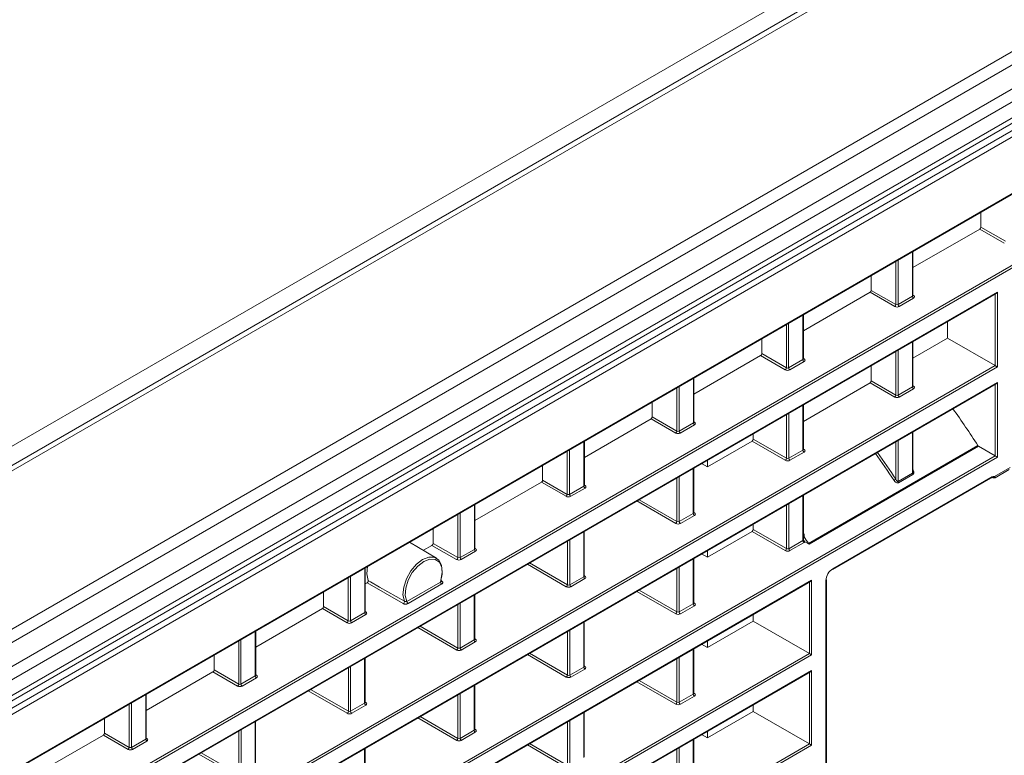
# Model space of a CAD drawing. Header units: millimetres. Extents: x 0 to 1118, y 0 to 864.
# Tile 299 of 512: x 656 to 687, y 153 to 176. Entities that reach past the tile are written whole.
import ezdxf

# ---------------------------------------------------------------- set-up
doc = ezdxf.new("R2010")
doc.units = ezdxf.units.MM

msp = doc.modelspace()

# ---------------------------------------------------------------- linework, layer by layer
at = {"color": 9, "linetype": 'Continuous', "lineweight": 0}
for p, q in [((604.3692, 132.721), (691.2149, 182.856)), ((692.2514, 182.689), (605.1536, 132.4085)), ((609.4265, 129.9417), (696.5244, 180.2223)), ((696.7744, 179.9584), (609.6765, 129.6778)), ((609.9997, 129.118), (697.0976, 179.3985)), ((697.2012, 179.0501), (610.1033, 128.7695)), ((610.1033, 128.2752), (697.2012, 178.5557)), ((697.7194, 178.2555), (609.4083, 127.2745)), ((609.4342, 127.4881), (697.526, 178.3424)), ((610.8972, 126.3721), (696.2305, 175.634)), ((695.8875, 173.1242), (655.0808, 149.567)), ((655.1079, 149.6639), (695.7903, 173.1494)), ((686.6457, 168.6938), (685.8786, 169.1367)), ((685.914, 169.1979), (686.6811, 168.7551)), ((683.786, 167.0426), (683.786, 168.4331)), ((683.2693, 166.7855), (683.2693, 168.1347)), ((683.3397, 168.1754), (683.3397, 166.785)), ((655.1732, 149.1245), (686.4306, 167.169)), ((683.2339, 166.7243), (682.4668, 167.1671)), ((682.5022, 167.2283), (683.2693, 166.7855)), ((686.4306, 167.169), (686.4306, 164.8465)), ((683.3397, 166.785), (683.786, 167.0426)), ((683.8211, 166.9816), (683.3747, 166.7239)), ((683.8007, 167.0761), (683.8217, 167.0636)), ((686.3602, 164.8872), (686.3602, 167.1115)), ((680.3742, 165.0731), (680.3742, 166.4635)), ((679.8575, 164.8159), (679.8575, 166.1652)), ((679.9279, 166.2058), (679.9279, 164.8154)), ((683.786, 164.2243), (683.786, 165.6254)), ((683.2693, 163.9672), (683.2693, 165.3271)), ((683.3397, 165.3677), (683.3397, 163.9666)), ((679.8221, 164.7547), (679.055, 165.1975)), ((679.0904, 165.2587), (679.8575, 164.8159)), ((679.9279, 164.8154), (680.3742, 165.0731)), ((680.4093, 165.012), (679.9629, 164.7543)), ((680.3889, 165.1065), (680.4099, 165.094)), ((686.4306, 164.8465), (623.681, 128.6219)), ((623.6956, 128.7117), (686.3602, 164.8872)), ((676.9624, 163.1035), (676.9624, 164.4939)), ((682.5022, 164.41), (683.2693, 163.9672)), ((623.681, 128.1314), (686.4306, 164.356)), ((676.4457, 162.8463), (676.4457, 164.1956)), ((676.5161, 164.2362), (676.5161, 162.8458)), ((683.2339, 163.9059), (682.4668, 164.3488)), ((683.3397, 163.9666), (683.786, 164.2243)), ((683.8211, 164.1633), (683.3747, 163.9056)), ((683.8007, 164.2578), (683.8217, 164.2452)), ((686.3602, 162.0742), (686.3602, 164.2985)), ((686.4306, 164.356), (686.4306, 162.0335)), ((680.3742, 162.2547), (680.3742, 163.6558)), ((676.4103, 162.7851), (675.6433, 163.2279)), ((675.6786, 163.2892), (676.4457, 162.8463)), ((679.8598, 161.9989), (679.8598, 163.3589)), ((679.9302, 163.3995), (679.9302, 161.9984)), ((676.5161, 162.8458), (676.9624, 163.1035)), ((676.9975, 163.0424), (676.5511, 162.7847)), ((676.9771, 163.137), (676.9981, 163.1244)), ((678.8252, 162.5962), (679.8598, 161.9989)), ((683.3397, 162.5548), (683.3397, 161.2769)), ((683.786, 161.5346), (683.786, 162.8124)), ((673.1043, 162.2666), (673.1043, 160.8762)), ((673.5507, 161.1339), (673.5507, 162.5243)), ((679.8244, 161.9377), (678.7899, 162.5349)), ((679.9302, 161.9984), (680.3742, 162.2547)), ((680.3889, 162.2882), (680.4099, 162.2757)), ((680.5445, 159.3485), (685.8215, 162.3949)), ((685.8446, 162.3718), (680.5678, 159.3255)), ((683.2693, 161.3446), (683.2693, 162.5141)), ((686.4306, 162.0335), (606.9704, 116.1621)), ((606.985, 116.2519), (686.3602, 162.0742)), ((673.0339, 160.8767), (673.0339, 162.226)), ((680.4093, 162.1937), (679.9652, 161.9373)), ((676.9578, 160.2825), (676.9578, 161.6836)), ((686.3442, 161.4286), (686.8274, 161.7075)), ((672.2668, 161.3196), (673.0339, 160.8767)), ((676.4503, 160.0307), (676.4503, 161.3906)), ((676.5207, 161.4313), (676.5207, 160.0301)), ((681.3012, 158.5604), (686.2236, 161.402)), ((683.3397, 161.2769), (683.786, 161.5346)), ((683.7986, 161.4962), (683.3522, 161.2385)), ((672.9985, 160.8155), (672.2315, 161.2583)), ((673.1043, 160.8762), (673.5507, 161.1339)), ((673.5857, 161.0728), (673.1393, 160.8152)), ((673.5653, 161.1674), (673.5863, 161.1548)), ((675.2725, 160.7106), (676.4503, 160.0307)), ((680.3742, 159.4417), (680.3742, 160.8429)), ((670.1389, 159.1643), (670.1389, 160.5547)), ((676.415, 159.9694), (675.2017, 160.6698)), ((679.8598, 159.1859), (679.8598, 160.5459)), ((679.9302, 160.5865), (679.9302, 159.1854)), ((669.6221, 158.9072), (669.6221, 160.2564)), ((669.6925, 160.297), (669.6925, 158.9066)), ((676.5207, 160.0301), (676.9578, 160.2825)), ((676.9929, 160.2214), (676.5558, 159.9691)), ((676.9725, 160.316), (676.9935, 160.3034)), ((678.8252, 159.7832), (679.8598, 159.1859)), ((673.546, 158.3129), (673.546, 159.714)), ((679.8244, 159.1247), (678.7899, 159.7219)), ((669.5868, 158.8459), (668.8197, 159.2888)), ((668.855, 159.35), (669.6221, 158.9072)), ((670.1535, 159.1978), (670.1745, 159.1852)), ((673.0385, 158.0611), (673.0385, 159.421)), ((673.1089, 159.4617), (673.1089, 158.0606)), ((679.9302, 159.1854), (680.3742, 159.4417)), ((680.4093, 159.3807), (679.9652, 159.1244)), ((669.6925, 158.9066), (670.1389, 159.1643)), ((670.1739, 159.1032), (669.7276, 158.8456)), ((676.9578, 157.4695), (676.9578, 158.8706)), ((666.7271, 157.1947), (666.7271, 158.5851)), ((673.0032, 157.9999), (671.79, 158.7002)), ((671.8607, 158.7411), (673.0385, 158.0611)), ((676.4503, 157.2177), (676.4503, 158.5776)), ((676.5207, 158.6183), (676.5207, 157.2172)), ((666.2103, 156.9376), (666.2103, 158.2868)), ((666.2807, 158.3275), (666.2807, 156.937)), ((673.1089, 158.0606), (673.546, 158.3129)), ((673.5811, 158.2518), (673.144, 157.9995)), ((673.5607, 158.3464), (673.5817, 158.3338)), ((605.7345, 114.9582), (680.6435, 158.2022)), ((667.9254, 157.4751), (666.7972, 158.1212)), ((668.0375, 157.5395), (669.0892, 158.1466)), ((669.1242, 158.0855), (668.0726, 157.4784)), ((669.11, 158.184), (669.1312, 158.1712)), ((680.5731, 155.9204), (680.5731, 158.1447)), ((680.6435, 158.2022), (680.6435, 155.8797)), ((681.0892, 121.1166), (681.0892, 158.1932)), ((670.1342, 156.3433), (670.1342, 157.7444)), ((676.415, 157.1565), (675.2017, 157.8568)), ((675.2725, 157.8977), (676.4503, 157.2177)), ((665.4432, 157.3804), (666.2103, 156.9376)), ((669.6267, 156.0915), (669.6267, 157.4514)), ((669.6971, 157.4921), (669.6971, 156.091)), ((676.5207, 157.2172), (676.9578, 157.4695)), ((676.9929, 157.4084), (676.5558, 157.1561)), ((676.9725, 157.503), (676.9935, 157.4904)), ((666.175, 156.8763), (665.4079, 157.3192)), ((666.2807, 156.937), (666.7271, 157.1947)), ((666.7621, 157.1337), (666.3158, 156.876)), ((666.7417, 157.2282), (666.7627, 157.2157)), ((669.5914, 156.0303), (668.3782, 156.7306)), ((668.4489, 156.7715), (669.6267, 156.0915)), ((673.546, 155.4999), (673.546, 156.901)), ((663.3153, 155.2251), (663.3153, 156.6156)), ((673.0385, 155.2481), (673.0385, 156.608)), ((673.1089, 156.6487), (673.1089, 155.2476)), ((662.7985, 154.968), (662.7985, 156.3172)), ((662.8689, 156.3579), (662.8689, 154.9675)), ((669.6971, 156.091), (670.1342, 156.3433)), ((670.1693, 156.2822), (669.7322, 156.0299)), ((670.1489, 156.3768), (670.1699, 156.3642)), ((656.0493, 141.7631), (680.5731, 155.9204)), ((680.6435, 155.8797), (656.0843, 141.702)), ((673.0032, 155.1869), (671.79, 155.8872)), ((671.8607, 155.9281), (673.0385, 155.2481)), ((676.5207, 155.8053), (676.5207, 154.4042)), ((676.9578, 154.6565), (676.9578, 156.0576)), ((666.2854, 155.5225), (666.2854, 154.1214)), ((666.7224, 154.3737), (666.7224, 155.7748)), ((673.1089, 155.2476), (673.546, 155.4999)), ((673.5607, 155.5334), (673.5817, 155.5208)), ((676.4503, 154.4047), (676.4503, 155.7646)), ((657.5011, 142.0294), (680.6435, 155.3892)), ((662.7632, 154.9068), (661.9961, 155.3496)), ((662.0315, 155.4108), (662.7985, 154.968)), ((662.8689, 154.9675), (663.3153, 155.2251)), ((663.3299, 155.2586), (663.3509, 155.2461)), ((666.215, 154.1219), (666.215, 155.4819)), ((673.5811, 155.4389), (673.144, 155.1865)), ((680.5731, 153.1074), (680.5731, 155.3317)), ((680.6435, 155.3892), (680.6435, 153.0667)), ((663.3503, 155.1641), (662.904, 154.9064)), ((670.1342, 153.5303), (670.1342, 154.9314)), ((676.415, 154.3435), (675.2017, 155.0439)), ((675.2725, 155.0847), (676.4503, 154.4047)), ((659.9035, 153.2556), (659.9035, 154.646)), ((666.1796, 154.0607), (664.9664, 154.7611)), ((665.0371, 154.8019), (666.215, 154.1219)), ((669.6267, 153.2785), (669.6267, 154.6385)), ((669.6971, 154.6791), (669.6971, 153.278)), ((676.5207, 154.4042), (676.9578, 154.6565)), ((676.9929, 154.5955), (676.5558, 154.3431)), ((676.9725, 154.69), (676.9935, 154.6774)), ((659.3867, 152.9984), (659.3867, 154.3477)), ((659.4571, 154.3883), (659.4571, 152.9979)), ((666.2854, 154.1214), (666.7224, 154.3737)), ((666.7575, 154.3127), (666.3204, 154.0603)), ((666.7371, 154.4072), (666.7581, 154.3947)), ((668.4489, 153.9585), (669.6267, 153.2785)), ((673.546, 152.6869), (673.546, 154.088)), ((663.3107, 152.4041), (663.3107, 153.8052)), ((669.5914, 153.2173), (668.3782, 153.9177)), ((673.0385, 152.4351), (673.0385, 153.7951)), ((673.1089, 153.8357), (673.1089, 152.4346)), ((659.3514, 152.9372), (658.5843, 153.38)), ((658.6197, 153.4412), (659.3867, 152.9984)), ((662.8032, 152.1523), (662.8032, 153.5123)), ((662.8736, 153.5529), (662.8736, 152.1518)), ((669.6971, 153.278), (670.1342, 153.5303)), ((670.1693, 153.4693), (669.7322, 153.2169)), ((670.1489, 153.5638), (670.1699, 153.5513)), ((658.6813, 140.4695), (680.5731, 153.1074)), ((680.6435, 153.0667), (658.761, 140.4342)), ((659.4571, 152.9979), (659.9035, 153.2556)), ((659.9385, 153.1945), (659.4922, 152.9368)), ((659.9181, 153.289), (659.9392, 153.2765)), ((673.0032, 152.3739), (671.79, 153.0743)), ((671.8607, 153.1151), (673.0385, 152.4351)), ((676.9578, 151.8435), (676.9578, 153.2446)), ((662.7678, 152.0911), (661.5546, 152.7915)), ((661.6253, 152.8323), (662.8032, 152.1523)), ((666.7224, 151.5607), (666.7224, 152.9618)), ((676.4503, 151.5917), (676.4503, 152.9517)), ((676.5207, 152.9923), (676.5207, 151.5912))]:
    msp.add_line(p, q, dxfattribs=at)
at = {"color": 7, "linetype": 'Continuous', "lineweight": 15}
for p, q in [((692.0014, 182.7138), (604.9036, 132.4332)), ((609.9997, 128.0463), (697.0976, 178.3268)), ((610.9118, 126.3637), (696.1952, 175.5967)), ((685.914, 169.1979), (685.914, 169.6615)), ((685.8786, 169.1367), (683.8007, 167.9371)), ((683.8007, 167.0633), (683.8007, 168.4415)), ((682.5022, 167.2283), (682.5022, 167.6919)), ((682.4668, 167.1671), (680.3889, 165.9675)), ((655.2058, 149.1264), (686.3952, 167.1317)), ((680.3889, 165.0937), (680.3889, 166.4719)), ((684.8798, 166.2569), (684.8798, 165.7418)), ((679.0904, 165.2587), (679.0904, 165.7223)), ((684.8798, 165.7418), (683.8007, 165.1188)), ((683.8007, 164.2449), (683.8007, 165.6339)), ((686.3602, 164.8872), (684.8798, 165.7418)), ((679.055, 165.1975), (676.9771, 163.9979)), ((682.5022, 164.41), (682.5022, 164.8843)), ((676.9771, 163.1241), (676.9771, 164.5023)), ((623.6956, 128.123), (686.3952, 164.3187)), ((682.4668, 164.3488), (680.3889, 163.1492)), ((675.6786, 163.2892), (675.6786, 163.7527)), ((680.3889, 162.2754), (680.3889, 163.6643)), ((675.6433, 163.2279), (673.5653, 162.0283)), ((678.8252, 162.7616), (678.8252, 162.5962)), ((683.8007, 161.5757), (683.8007, 162.8209)), ((673.5653, 161.1545), (673.5653, 162.5328)), ((678.7899, 162.5349), (677.3983, 161.7316)), ((686.3602, 162.0742), (685.8446, 162.3718)), ((677.3983, 161.7316), (677.3983, 161.9378)), ((672.2668, 161.3196), (672.2668, 161.7832)), ((676.9725, 160.3031), (676.9725, 161.692)), ((677.2181, 161.8338), (677.3983, 161.7316)), ((686.3573, 161.3939), (686.8015, 161.6503)), ((681.2908, 158.5375), (686.2132, 161.3791)), ((686.306, 161.3976), (686.3026, 161.3989)), ((672.2315, 161.2583), (670.1535, 160.0588)), ((680.3889, 159.4624), (680.3889, 160.8513)), ((670.1535, 159.1849), (670.1535, 160.5632)), ((668.855, 159.35), (668.855, 159.8136)), ((678.8252, 159.9486), (678.8252, 159.7832)), ((673.5607, 158.3335), (673.5607, 159.7224)), ((678.7899, 159.7219), (677.3983, 158.9186)), ((668.9647, 158.8903), (668.1207, 159.3896)), ((668.8197, 159.2888), (668.5522, 159.1343)), ((680.3897, 159.4574), (680.3891, 159.4625)), ((680.4327, 159.4022), (680.5678, 159.3255)), ((676.9725, 157.4901), (676.9725, 158.8791)), ((677.2181, 159.0208), (677.3983, 158.9186)), ((677.3983, 158.9186), (677.3983, 159.1249)), ((666.7417, 157.2153), (666.7417, 158.5936)), ((605.7242, 114.9353), (680.6081, 158.1649)), ((666.7972, 158.1212), (666.7417, 158.0892)), ((681.1038, 121.137), (681.1038, 158.2136)), ((665.4432, 157.3804), (665.4432, 157.844)), ((670.1489, 156.3639), (670.1489, 157.7529)), ((665.4079, 157.3192), (663.3299, 156.1196)), ((678.8252, 157.1356), (678.8252, 156.9294)), ((673.5607, 155.5205), (673.5607, 156.9095)), ((678.8252, 156.9294), (677.3983, 156.1056)), ((680.5731, 155.9204), (678.8252, 156.9294)), ((663.3299, 155.2458), (663.3299, 156.624)), ((677.2181, 156.2078), (677.3983, 156.1056)), ((677.3983, 156.1056), (677.3983, 156.3119)), ((662.0315, 155.4108), (662.0315, 155.8744)), ((676.9725, 154.6771), (676.9725, 156.0661)), ((666.7371, 154.3943), (666.7371, 155.7833)), ((657.4657, 141.9921), (680.6081, 155.3519)), ((661.9961, 155.3496), (659.9181, 154.15)), ((670.1489, 153.5509), (670.1489, 154.9399)), ((659.9181, 153.2762), (659.9181, 154.6544)), ((678.8252, 154.3227), (678.8252, 154.1164)), ((673.5607, 152.7075), (673.5607, 154.0965)), ((678.8252, 154.1164), (677.3983, 153.2926)), ((680.5731, 153.1074), (678.8252, 154.1164)), ((658.6197, 153.4412), (658.6197, 153.9048)), ((663.3253, 152.4248), (663.3253, 153.8137)), ((658.5843, 153.38), (656.5064, 152.1804)), ((677.2181, 153.3949), (677.3983, 153.2926)), ((677.3983, 153.2926), (677.3983, 153.4989)), ((676.9725, 151.8641), (676.9725, 153.2531)), ((666.7371, 151.5814), (666.7371, 152.9703))]:
    msp.add_line(p, q, dxfattribs=at)
at = {"color": 7, "linetype": 'Continuous', "lineweight": 15, "flags": 128}
for points in [[(686.4306, 164.8465), (686.4231, 164.8509), (686.4145, 164.8558), (686.4052, 164.8612), (686.3955, 164.8668), (686.3858, 164.8724), (686.3764, 164.8778), (686.3678, 164.8828), (686.3602, 164.8872)], [(667.9582, 157.5499), (667.9158, 157.7492), (667.9374, 157.9894), (668.0208, 158.2454), (668.1572, 158.4904), (668.3325, 158.6988), (668.5283, 158.8489), (668.7241, 158.9249), (668.8994, 158.9188), (669.0359, 158.8314), (669.1193, 158.6717), (669.1409, 158.4564), (669.0984, 158.2081)], [(666.8303, 158.1954), (666.7916, 158.3988), (666.8153, 158.636)]]:
    msp.add_lwpolyline(points, dxfattribs=at)
at = {"color": 9, "linetype": 'Continuous', "lineweight": 0, "flags": 128}
for points in [[(669.0892, 158.1466), (669.1388, 158.3891), (669.1251, 158.602), (669.0497, 158.7619), (668.9207, 158.8513), (668.7524, 158.8603), (668.5634, 158.7878), (668.3743, 158.642), (668.206, 158.4387), (668.0771, 158.2005), (668.0016, 157.9534), (667.9879, 157.7247), (668.0375, 157.5395)], [(666.8303, 158.1954), (666.9019, 158.1544), (667.1882, 157.9905), (667.9582, 157.5499)]]:
    msp.add_lwpolyline(points, dxfattribs=at)
at = {"color": 9, "linetype": 'Continuous', "lineweight": 0}
for centre, radius, start, end in [((683.8629, 167.0462), 0.077, 182.63683, 237.07229), ((683.8063, 167.0864), 0.0275, 258.49086, 303.93838), ((683.1914, 166.7897), 0.078, 303.06011, 356.93989), ((683.4166, 166.7885), 0.077, 182.63683, 237.07229), ((680.4511, 165.0766), 0.077, 182.63683, 237.07229), ((680.3945, 165.1168), 0.0275, 258.47472, 303.95188), ((679.7796, 164.8201), 0.078, 303.05878, 356.93999), ((680.0048, 164.8189), 0.077, 182.63683, 237.07229), ((683.8629, 164.2279), 0.077, 182.63602, 237.07309), ((683.8063, 164.2681), 0.0275, 258.48502, 303.94422), ((683.1914, 163.9713), 0.078, 303.05805, 356.94195), ((683.4166, 163.9702), 0.077, 182.63602, 237.07309), ((677.0393, 163.107), 0.077, 182.63683, 237.07229), ((676.9827, 163.1472), 0.0275, 258.47472, 303.95188), ((676.3678, 162.8505), 0.078, 303.05878, 356.93999), ((676.593, 162.8493), 0.077, 182.63683, 237.07229), ((680.4511, 162.2583), 0.077, 182.63602, 237.07309), ((680.3945, 162.2985), 0.0275, 258.46888, 303.95773), ((679.7819, 162.0031), 0.078, 303.05672, 356.94205), ((680.0071, 162.0019), 0.077, 182.63602, 237.07309), ((682.9271, 161.7889), 0.5608, 300.48935, 307.60075), ((683.8599, 161.5375), 0.0739, 182.20485, 213.95614), ((686.1989, 161.3994), 0.0248, 305.23026, 6.08136), ((686.3042, 161.4419), 0.0421, 260.55958, 341.57096), ((673.6275, 161.1374), 0.077, 182.63683, 237.07229), ((673.5709, 161.1777), 0.0275, 258.49086, 303.93838), ((683.4135, 161.2798), 0.0739, 182.20485, 213.95614), ((672.956, 160.8809), 0.078, 303.05878, 356.93999), ((673.1812, 160.8798), 0.077, 182.63683, 237.07229), ((677.0347, 160.286), 0.077, 182.63602, 237.07309), ((676.9781, 160.3262), 0.0275, 258.46888, 303.95773), ((676.3724, 160.0348), 0.078, 303.05672, 356.94205), ((676.5976, 160.0337), 0.077, 182.63602, 237.07309), ((670.1592, 159.2081), 0.0275, 258.47479, 303.95314), ((679.7819, 159.1901), 0.078, 303.05949, 356.94051), ((680.0071, 159.189), 0.077, 182.63734, 237.07301), ((680.4511, 159.4453), 0.077, 182.63734, 237.07301), ((669.5442, 158.9113), 0.078, 303.05904, 356.94035), ((669.7694, 158.9102), 0.077, 182.63683, 237.07229), ((670.2157, 159.1678), 0.077, 182.63683, 237.07229), ((673.6229, 158.3164), 0.077, 182.63602, 237.07309), ((673.5663, 158.3566), 0.0275, 258.46888, 303.95773), ((669.166, 158.1501), 0.0769, 182.6189, 237.09145), ((669.1157, 158.1948), 0.0282, 259.56139, 303.31674), ((672.9606, 158.0653), 0.078, 303.05672, 356.94205), ((673.1858, 158.0641), 0.077, 182.63602, 237.07309), ((667.8887, 157.5358), 0.071, 301.12382, 11.48617), ((668.1144, 157.543), 0.0769, 182.6189, 237.09145), ((677.0347, 157.473), 0.077, 182.63734, 237.07301), ((676.9781, 157.5133), 0.0275, 258.49613, 303.93047), ((666.804, 157.1983), 0.077, 182.63683, 237.07229), ((666.7474, 157.2385), 0.0275, 258.47814, 303.94979), ((676.3724, 157.2219), 0.078, 303.05949, 356.94051), ((676.5976, 157.2207), 0.077, 182.63734, 237.07301), ((666.1324, 156.9417), 0.078, 303.05924, 356.94014), ((666.3576, 156.9406), 0.077, 182.63683, 237.07229), ((670.2111, 156.3468), 0.077, 182.63602, 237.07309), ((670.1545, 156.3871), 0.0275, 258.47617, 303.95175), ((669.5488, 156.0957), 0.078, 303.05738, 356.942), ((669.774, 156.0945), 0.077, 182.63602, 237.07309), ((673.6229, 155.5034), 0.077, 182.63734, 237.07301), ((673.5663, 155.5437), 0.0275, 258.49613, 303.93047), ((663.3922, 155.2287), 0.077, 182.63683, 237.07229), ((663.3356, 155.2689), 0.0275, 258.48063, 303.94795), ((672.9606, 155.2523), 0.078, 303.05949, 356.94051), ((673.1858, 155.2511), 0.077, 182.63734, 237.07301), ((662.7206, 154.9722), 0.078, 303.0589, 356.94049), ((662.9458, 154.971), 0.077, 182.63683, 237.07229), ((677.0347, 154.66), 0.077, 182.63734, 237.07301), ((676.9781, 154.7003), 0.0275, 258.47472, 303.95188), ((666.7993, 154.3773), 0.077, 182.63602, 237.07309), ((666.7427, 154.4175), 0.0275, 258.47659, 303.95199), ((676.3724, 154.4089), 0.078, 303.05958, 356.93918), ((676.5976, 154.4077), 0.077, 182.63734, 237.07301), ((666.137, 154.1261), 0.078, 303.05667, 356.94271), ((666.3622, 154.1249), 0.077, 182.63602, 237.07309), ((670.2111, 153.5339), 0.077, 182.63734, 237.07301), ((670.1545, 153.5741), 0.0276, 258.50344, 303.92448), ((659.9804, 153.2591), 0.077, 182.63683, 237.07229), ((659.9238, 153.2993), 0.0275, 258.48061, 303.94764), ((669.5488, 153.2827), 0.078, 303.06015, 356.94046), ((669.774, 153.2815), 0.077, 182.63734, 237.07301), ((659.3088, 153.0026), 0.078, 303.05898, 356.9404), ((659.534, 153.0014), 0.077, 182.63683, 237.07229)]:
    msp.add_arc(centre, radius, start, end, dxfattribs=at)
at = {"color": 7, "linetype": 'Continuous', "lineweight": 15}
for centre, radius, start, end in [((681.2765, 158.5577), 0.0248, 305.23026, 6.08136), ((681.0792, 158.2158), 0.0247, 293.83494, 354.85743)]:
    msp.add_arc(centre, radius, start, end, dxfattribs=at)
for centre, major_axis, ratio, start_param, end_param in [((685.8786, 169.1775), (0.025, 0.0433), 0.5774255, 3.9269476, 5.4976678), ((682.4668, 167.2079), (0.025, 0.0433), 0.5774255, 3.9269476, 5.4976678), ((686.3952, 167.1894), (0.0354, 0.0612), 0.5773346, 3.9269502, 4.7124296), ((679.055, 165.2383), (0.025, 0.0433), 0.5774255, 3.9269476, 5.4976678), ((682.4668, 164.3896), (0.025, 0.0433), 0.5774255, 3.9269476, 5.4976678), ((686.3952, 164.3764), (0.0354, 0.0612), 0.5773346, 3.9269502, 4.7124296), ((678.1099, 156.6108), (-8.3494, 14.2118), 0.5823979, 4.7780099, 4.8622444), ((675.6433, 163.2688), (0.025, 0.0433), 0.5774255, 3.9269476, 5.4976678), ((678.7899, 162.5758), (0.025, 0.0433), 0.5774255, 3.9269476, 5.4976678), ((685.8449, 162.4125), (-0.0253, 0.0431), 0.5823979, 1.6364173, 2.343109), ((686.3952, 162.0539), (0.05, -0.0289), 0.0000704, 0.7854388, 2.3475085), ((672.2315, 161.2992), (0.025, 0.0433), 0.5774255, 3.9269476, 5.4976678), ((678.7899, 159.7628), (0.025, 0.0433), 0.5774255, 3.9269476, 5.4976678), ((672.7662, 153.5259), (-8.4599, 14.1474), 0.5873687, 4.7734134, 4.7883363), ((668.8197, 159.3296), (0.025, 0.0433), 0.5774255, 3.9269476, 5.4976678), ((680.3389, 159.4629), (0.05, -0.0008), 0.5872741, 0.0090345, 0.2106727), ((680.5681, 159.3662), (-0.0257, 0.0429), 0.5873687, 1.6318208, 2.3385124), ((681.3015, 158.3154), (0.15, 0.2598), 0.5780852, 0.7859257, 2.355504), ((680.6081, 158.2226), (0.0354, 0.0612), 0.5773346, 3.9269502, 4.7124296), ((665.4079, 157.36), (0.025, 0.0433), 0.5774255, 3.9269476, 5.4976678), ((680.6081, 155.9001), (0.05, -0.0289), 0.0000704, 0.7854388, 2.3475085), ((661.9961, 155.3904), (0.025, 0.0433), 0.5774255, 3.9269476, 5.4976678), ((680.6081, 155.4096), (0.0354, 0.0612), 0.5773346, 3.9269502, 4.7124296), ((658.5843, 153.4208), (0.025, 0.0433), 0.5774255, 3.9269476, 5.4976678), ((680.6081, 153.0871), (0.05, -0.0289), 0.0000704, 0.7854388, 2.3475085)]:
    msp.add_ellipse(centre, major_axis=major_axis, ratio=ratio, start_param=start_param, end_param=end_param, dxfattribs=at)
at = {"color": 9, "linetype": 'Continuous', "lineweight": 0}
for centre, major_axis, ratio, start_param, end_param in [((683.7507, 167.0638), (0.05, -0.0008), 0.5872741, 5.5068216, 6.2922198), ((683.7504, 167.0231), (0.1, -0.0008), 0.5823041, 5.5022266, 7.0642962), ((683.304, 166.7654), (0.1, -0.0008), 0.5823041, 3.9401569, 5.5022266), ((683.3043, 166.8061), (0.05, -0.0008), 0.5872741, 3.9447519, 5.5068216), ((680.3389, 165.0942), (0.05, -0.0008), 0.5872741, 5.5068216, 6.2922198), ((680.3386, 165.0535), (0.1, -0.0008), 0.5823041, 5.5022266, 7.0642962), ((679.8922, 164.7959), (0.1, -0.0008), 0.5823041, 3.9401569, 5.5022266), ((679.8925, 164.8365), (0.05, -0.0008), 0.5872741, 3.9447519, 5.5068216), ((683.7507, 164.2454), (0.05, -0.0008), 0.5872741, 5.5068216, 6.2922198), ((683.7504, 164.2048), (0.1, -0.0008), 0.5823041, 5.5022266, 7.0642962), ((683.304, 163.9471), (0.1, -0.0008), 0.5823041, 3.9401569, 5.5022266), ((683.3043, 163.9878), (0.05, -0.0008), 0.5872741, 3.9447519, 5.5068216), ((676.9271, 163.1246), (0.05, -0.0008), 0.5872741, 5.5068216, 6.2922198), ((676.9268, 163.0839), (0.1, -0.0008), 0.5823041, 5.5022266, 7.0642962), ((676.4804, 162.8263), (0.1, -0.0008), 0.5823041, 3.9401569, 5.5022266), ((676.4807, 162.8669), (0.05, -0.0008), 0.5872741, 3.9447519, 5.5068216), ((680.3389, 162.2759), (0.05, -0.0008), 0.5872741, 5.5068216, 6.2922198), ((680.3386, 162.2352), (0.1, -0.0008), 0.5823041, 5.5022266, 7.0642962), ((679.8945, 161.9789), (0.1, -0.0008), 0.5823041, 3.9401569, 5.5022266), ((679.8948, 162.0195), (0.05, -0.0008), 0.5872741, 3.9447519, 5.5068216), ((675.6969, 155.2178), (-8.3497, 14.2116), 0.5824131, 4.7999995, 4.8622307), ((675.732, 155.2384), (-8.3747, 14.2549), 0.5823979, 4.8000132, 4.8617551), ((673.5153, 161.155), (0.05, -0.0008), 0.5872741, 5.5068216, 6.2922198), ((673.515, 161.1144), (0.1, -0.0008), 0.5823041, 5.5022266, 7.0642962), ((673.0686, 160.8567), (0.1, -0.0008), 0.5823041, 3.9401569, 5.5022266), ((673.069, 160.8973), (0.05, -0.0008), 0.5872741, 3.9447519, 5.5068216), ((676.9225, 160.3036), (0.05, -0.0008), 0.5872741, 5.5068216, 6.2922198), ((676.9222, 160.2629), (0.1, -0.0008), 0.5823041, 5.5022266, 7.0642962), ((676.4851, 160.0106), (0.1, -0.0008), 0.5823041, 3.9401569, 5.5022266), ((676.4854, 160.0513), (0.05, -0.0008), 0.5872741, 3.9447519, 5.5068216), ((670.1035, 159.1854), (0.05, -0.0008), 0.5872741, 5.5068216, 6.2922198), ((670.1032, 159.1448), (0.1, -0.0008), 0.5823041, 5.5022266, 7.0642962), ((679.8948, 159.2065), (0.05, -0.0008), 0.5872741, 3.9447519, 5.5068216), ((680.3389, 159.4629), (0.05, -0.0008), 0.5872741, 5.5068216, 6.2922198), ((680.3386, 159.4222), (0.1, -0.0008), 0.5823041, 5.5022266, 5.9446009), ((669.6572, 158.9278), (0.05, -0.0008), 0.5872741, 3.9447519, 5.5068216), ((679.8945, 159.1659), (0.1, -0.0008), 0.5823041, 3.9401569, 5.5022266), ((669.6569, 158.8871), (0.1, -0.0008), 0.5823041, 3.9401569, 5.5022266), ((673.5107, 158.334), (0.05, -0.0008), 0.5872741, 5.5068216, 6.2922198), ((673.5104, 158.2934), (0.1, -0.0008), 0.5823041, 5.5022266, 7.0642962), ((673.0733, 158.041), (0.1, -0.0008), 0.5823041, 3.9401569, 5.5022266), ((673.0736, 158.0817), (0.05, -0.0008), 0.5872741, 3.9447519, 5.5068216), ((676.9225, 157.4906), (0.05, -0.0008), 0.5872741, 5.5068216, 6.2922198), ((676.9222, 157.45), (0.1, -0.0008), 0.5823041, 5.5022266, 7.0642962), ((666.6917, 157.2158), (0.05, -0.0008), 0.5872741, 5.5068216, 6.2922198), ((666.6914, 157.1752), (0.1, -0.0008), 0.5823041, 5.5022266, 7.0642962), ((676.4851, 157.1976), (0.1, -0.0008), 0.5823041, 3.9401569, 5.5022266), ((676.4854, 157.2383), (0.05, -0.0008), 0.5872741, 3.9447519, 5.5068216), ((666.2451, 156.9175), (0.1, -0.0008), 0.5823041, 3.9401569, 5.5022266), ((666.2454, 156.9582), (0.05, -0.0008), 0.5872741, 3.9447519, 5.5068216), ((670.0989, 156.3644), (0.05, -0.0008), 0.5872741, 5.5068216, 6.2922198), ((670.0986, 156.3238), (0.1, -0.0008), 0.5823041, 5.5022266, 7.0642962), ((669.6615, 156.0715), (0.1, -0.0008), 0.5823041, 3.9401569, 5.5022266), ((669.6618, 156.1121), (0.05, -0.0008), 0.5872741, 3.9447519, 5.5068216), ((673.5107, 155.521), (0.05, -0.0008), 0.5872741, 5.5068216, 6.2922198), ((673.5104, 155.4804), (0.1, -0.0008), 0.5823041, 5.5022266, 7.0642962), ((663.2799, 155.2463), (0.05, -0.0008), 0.5872741, 5.5068216, 6.2922198), ((663.2796, 155.2056), (0.1, -0.0008), 0.5823041, 5.5022266, 7.0642962), ((673.0733, 155.2281), (0.1, -0.0008), 0.5823041, 3.9401569, 5.5022266), ((673.0736, 155.2687), (0.05, -0.0008), 0.5872741, 3.9447519, 5.5068216), ((662.8333, 154.9479), (0.1, -0.0008), 0.5823041, 3.9401569, 5.5022266), ((662.8336, 154.9886), (0.05, -0.0008), 0.5872741, 3.9447519, 5.5068216), ((676.9225, 154.6776), (0.05, -0.0008), 0.5872741, 5.5068216, 6.2922198), ((676.9222, 154.637), (0.1, -0.0008), 0.5823041, 5.5022266, 7.0642962), ((666.6871, 154.3948), (0.05, -0.0008), 0.5872741, 5.5068216, 6.2922198), ((666.6868, 154.3542), (0.1, -0.0008), 0.5823041, 5.5022266, 7.0642962), ((676.4851, 154.3847), (0.1, -0.0008), 0.5823041, 3.9401569, 5.5022266), ((676.4854, 154.4253), (0.05, -0.0008), 0.5872741, 3.9447519, 5.5068216), ((666.2497, 154.1019), (0.1, -0.0008), 0.5823041, 3.9401569, 5.5022266), ((666.25, 154.1425), (0.05, -0.0008), 0.5872741, 3.9447519, 5.5068216), ((670.0989, 153.5514), (0.05, -0.0008), 0.5872741, 5.5068216, 6.2922198), ((670.0986, 153.5108), (0.1, -0.0008), 0.5823041, 5.5022266, 7.0642962), ((659.8681, 153.2767), (0.05, -0.0008), 0.5872741, 5.5068216, 6.2922198), ((659.8678, 153.236), (0.1, -0.0008), 0.5823041, 5.5022266, 7.0642962), ((669.6615, 153.2585), (0.1, -0.0008), 0.5823041, 3.9401569, 5.5022266), ((669.6618, 153.2991), (0.05, -0.0008), 0.5872741, 3.9447519, 5.5068216), ((659.4215, 152.9784), (0.1, -0.0008), 0.5823041, 3.9401569, 5.5022266), ((659.4218, 153.019), (0.05, -0.0008), 0.5872741, 3.9447519, 5.5068216)]:
    msp.add_ellipse(centre, major_axis=major_axis, ratio=ratio, start_param=start_param, end_param=end_param, dxfattribs=at)
at = {"color": 7, "linetype": 'Continuous', "lineweight": 15}
for points, knots in [([(683.8018, 167.0573), (683.8019, 167.0571), (683.8023, 167.0565), (683.8003, 167.0612), (683.8008, 167.0628), (683.8008, 167.063)], [0, 0, 0, 0, 0.2370394, 0.9200603, 1, 1, 1, 1]), ([(680.39, 165.0877), (680.3901, 165.0875), (680.3906, 165.087), (680.3885, 165.0917), (680.389, 165.0932), (680.389, 165.0934)], [0, 0, 0, 0, 0.2370332, 0.9200363, 1, 1, 1, 1]), ([(683.8018, 164.2389), (683.8019, 164.2388), (683.8023, 164.2382), (683.8003, 164.2429), (683.8008, 164.2445), (683.8008, 164.2447)], [0, 0, 0, 0, 0.2370745, 0.9201021, 1, 1, 1, 1]), ([(676.9782, 163.1181), (676.9783, 163.118), (676.9788, 163.1174), (676.9768, 163.1221), (676.9772, 163.1237), (676.9772, 163.1238)], [0, 0, 0, 0, 0.2370081, 0.9200336, 1, 1, 1, 1]), ([(680.39, 162.2694), (680.3901, 162.2692), (680.3906, 162.2686), (680.3885, 162.2733), (680.389, 162.2749), (680.389, 162.2751)], [0, 0, 0, 0, 0.2370683, 0.920078, 1, 1, 1, 1]), ([(686.2129, 161.3774), (686.2224, 161.3829), (686.2513, 161.3996), (686.2831, 161.4052), (686.295, 161.3989), (686.298, 161.3972)], [0, 0, 0, 0, 0.2660308, 0.8121404, 1, 1, 1, 1]), ([(686.2821, 161.4), (686.2832, 161.3995), (686.295, 161.3937), (686.3118, 161.3884), (686.3326, 161.3862), (686.3487, 161.3891), (686.355, 161.3931), (686.3569, 161.3943)], [0, 0, 0, 0, 0.0405538, 0.4453254, 0.7544097, 0.9252538, 1, 1, 1, 1]), ([(686.2972, 161.4), (686.3003, 161.3994), (686.3056, 161.3983), (686.306, 161.398), (686.3061, 161.3979)], [0, 0, 0, 0, 0.5777322, 1, 1, 1, 1]), ([(673.5664, 161.1485), (673.5666, 161.1484), (673.567, 161.1478), (673.565, 161.1525), (673.5654, 161.1541), (673.5654, 161.1542)], [0, 0, 0, 0, 0.2370074, 0.92006, 1, 1, 1, 1]), ([(676.9736, 160.2971), (676.9737, 160.297), (676.9741, 160.2964), (676.9721, 160.3011), (676.9726, 160.3027), (676.9726, 160.3028)], [0, 0, 0, 0, 0.2370432, 0.9200754, 1, 1, 1, 1]), ([(680.4101, 159.5541), (680.4059, 159.5615), (680.396, 159.579), (680.39, 159.5993), (680.389, 159.6104), (680.3889, 159.6115)], [0, 0, 0, 0, 0.395202, 0.939416, 1, 1, 1, 1]), ([(670.1547, 159.1789), (670.1548, 159.1788), (670.1552, 159.1782), (670.1532, 159.1829), (670.1536, 159.1845), (670.1536, 159.1847)], [0, 0, 0, 0, 0.2370077, 0.9200468, 1, 1, 1, 1]), ([(680.3894, 159.4584), (680.391, 159.454), (680.3951, 159.4425), (680.4067, 159.425), (680.4202, 159.4103), (680.4293, 159.4044), (680.4327, 159.4022)], [0, 0, 0, 0, 0.1927208, 0.4987587, 0.8111753, 1, 1, 1, 1]), ([(673.5618, 158.3275), (673.5619, 158.3274), (673.5624, 158.3268), (673.5603, 158.3315), (673.5608, 158.3331), (673.5608, 158.3332)], [0, 0, 0, 0, 0.2370432, 0.9200754, 1, 1, 1, 1]), ([(666.7972, 158.1212), (666.8012, 158.124), (666.8091, 158.1295), (666.8197, 158.1426), (666.8278, 158.1576), (666.8323, 158.1732), (666.8331, 158.1863), (666.8311, 158.1927), (666.8303, 158.1954)], [0, 0, 0, 0, 0.175007, 0.3500155, 0.5250069, 0.6999767, 0.8749626, 1, 1, 1, 1]), ([(669.0984, 158.2081), (669.1017, 158.2054), (669.1083, 158.1999), (669.1116, 158.1879), (669.1096, 158.1794), (669.1086, 158.1752)], [0, 0, 0, 0, 0.32166173, 0.65610686, 1, 1, 1, 1]), ([(669.1101, 158.1658), (669.1099, 158.1659), (669.1095, 158.1661), (669.1082, 158.1737), (669.1087, 158.1748), (669.1089, 158.1751)], [0, 0, 0, 0, 0.2779943, 0.7942489, 1, 1, 1, 1]), ([(676.9736, 157.4841), (676.9737, 157.484), (676.9741, 157.4834), (676.9721, 157.4881), (676.9726, 157.4897), (676.9726, 157.4898)], [0, 0, 0, 0, 0.2370432, 0.9200754, 1, 1, 1, 1]), ([(666.7429, 157.2093), (666.743, 157.2092), (666.7434, 157.2086), (666.7414, 157.2133), (666.7418, 157.2149), (666.7419, 157.2151)], [0, 0, 0, 0, 0.237014, 0.9200475, 1, 1, 1, 1]), ([(670.15, 156.3579), (670.1501, 156.3578), (670.1506, 156.3572), (670.1485, 156.3619), (670.149, 156.3635), (670.149, 156.3637)], [0, 0, 0, 0, 0.2370428, 0.9200886, 1, 1, 1, 1]), ([(673.5618, 155.5145), (673.5619, 155.5144), (673.5624, 155.5138), (673.5603, 155.5185), (673.5608, 155.5201), (673.5608, 155.5203)], [0, 0, 0, 0, 0.2370432, 0.9200754, 1, 1, 1, 1]), ([(663.3311, 155.2398), (663.3312, 155.2396), (663.3316, 155.239), (663.3296, 155.2437), (663.33, 155.2453), (663.3301, 155.2455)], [0, 0, 0, 0, 0.2370108, 0.9200505, 1, 1, 1, 1]), ([(676.9736, 154.6711), (676.9737, 154.671), (676.9741, 154.6704), (676.9721, 154.6751), (676.9726, 154.6767), (676.9726, 154.6769)], [0, 0, 0, 0, 0.2370077, 0.9200763, 1, 1, 1, 1]), ([(666.7382, 154.3883), (666.7383, 154.3882), (666.7388, 154.3876), (666.7368, 154.3923), (666.7372, 154.3939), (666.7372, 154.3941)], [0, 0, 0, 0, 0.2370426, 0.9200952, 1, 1, 1, 1]), ([(670.15, 153.5449), (670.1501, 153.5448), (670.1506, 153.5442), (670.1485, 153.5489), (670.149, 153.5505), (670.149, 153.5507)], [0, 0, 0, 0, 0.2370428, 0.9200886, 1, 1, 1, 1]), ([(659.9193, 153.2702), (659.9194, 153.27), (659.9198, 153.2694), (659.9178, 153.2741), (659.9182, 153.2757), (659.9183, 153.2759)], [0, 0, 0, 0, 0.2370108, 0.9200505, 1, 1, 1, 1])]:
    msp.add_open_spline(points, degree=3, knots=knots, dxfattribs=at)
at = {"color": 9, "linetype": 'Continuous', "lineweight": 0}
for points, knots in [([(683.7994, 161.6449), (683.8058, 161.6336), (683.82, 161.6085), (683.8293, 161.5691), (683.8271, 161.535), (683.8167, 161.5102), (683.8046, 161.5008), (683.7986, 161.4962)], [0, 0, 0, 0, 0.2177375, 0.4831767, 0.689644, 0.8444806, 1, 1, 1, 1]), ([(683.2693, 161.3446), (683.2744, 161.3335), (683.2837, 161.313), (683.3012, 161.2904), (683.3162, 161.2783), (683.3261, 161.2749), (683.3331, 161.2743), (683.337, 161.2759), (683.3397, 161.2769)], [0, 0, 0, 0, 0.3186903, 0.5875709, 0.7741529, 0.8702517, 0.9092613, 1, 1, 1, 1]), ([(683.786, 161.5346), (683.7881, 161.5362), (683.7913, 161.5386), (683.7962, 161.5463), (683.8002, 161.5584), (683.8002, 161.5697), (683.8002, 161.5757)], [0, 0, 0, 0, 0.1899245, 0.2980139, 0.6280834, 1, 1, 1, 1]), ([(686.2236, 161.402), (686.2478, 161.4136), (686.2908, 161.4341), (686.3279, 161.4303), (686.3442, 161.4286)], [0, 0, 0, 0, 0.5616407, 1, 1, 1, 1]), ([(686.2841, 161.4007), (686.2877, 161.3992), (686.2971, 161.3953), (686.3074, 161.3932), (686.3118, 161.3938), (686.3111, 161.3959), (686.307, 161.3973), (686.306, 161.3976)], [0, 0, 0, 0, 0.16516109, 0.43183096, 0.68223621, 0.92242611, 1, 1, 1, 1]), ([(686.3442, 161.4286), (686.3512, 161.4222), (686.3598, 161.4145), (686.3636, 161.4035), (686.3641, 161.3967), (686.3579, 161.3952), (686.3565, 161.3949)], [0, 0, 0, 0, 0.4622394, 0.5596504, 0.902849, 1, 1, 1, 1]), ([(683.3522, 161.2385), (683.3469, 161.2361), (683.3344, 161.2305), (683.3092, 161.2309), (683.2771, 161.2419), (683.2413, 161.2667), (683.2219, 161.2922), (683.2116, 161.3056)], [0, 0, 0, 0, 0.1176064, 0.2765469, 0.4692422, 0.7190531, 1, 1, 1, 1]), ([(680.3876, 159.6753), (680.3957, 159.6606), (680.4109, 159.6327), (680.4179, 159.5915), (680.4147, 159.566), (680.4106, 159.5555), (680.4101, 159.5541)], [0, 0, 0, 0, 0.3731276, 0.704897, 0.9608269, 1, 1, 1, 1]), ([(669.1086, 158.1752), (669.1085, 158.1749), (669.1078, 158.1696), (669.1012, 158.1595), (669.0931, 158.1507), (669.0892, 158.1466)], [0, 0, 0, 0, 0.0249686, 0.5318791, 1, 1, 1, 1]), ([(669.1242, 158.0855), (669.131, 158.0901), (669.1455, 158.0998), (669.1574, 158.1182), (669.1593, 158.1377), (669.1513, 158.1564), (669.1379, 158.1663), (669.1312, 158.1712)], [0, 0, 0, 0, 0.1914066, 0.4069327, 0.6085058, 0.8041414, 1, 1, 1, 1]), ([(667.9254, 157.4751), (667.9285, 157.4734), (667.9401, 157.4673), (667.9661, 157.46), (668.0035, 157.458), (668.042, 157.4638), (668.0624, 157.4735), (668.0726, 157.4784)], [0, 0, 0, 0, 0.0775891, 0.2872825, 0.5156076, 0.7580612, 1, 1, 1, 1]), ([(667.9582, 157.5499), (667.9598, 157.5491), (667.9622, 157.5478), (667.9688, 157.5448), (667.9806, 157.5409), (667.9996, 157.5376), (668.0204, 157.5368), (668.0317, 157.5386), (668.0375, 157.5395)], [0, 0, 0, 0, 0.0699032, 0.1048498, 0.2629787, 0.4846488, 0.7359725, 1, 1, 1, 1])]:
    msp.add_open_spline(points, degree=3, knots=knots, dxfattribs=at)

doc.saveas('drawing.dxf')
